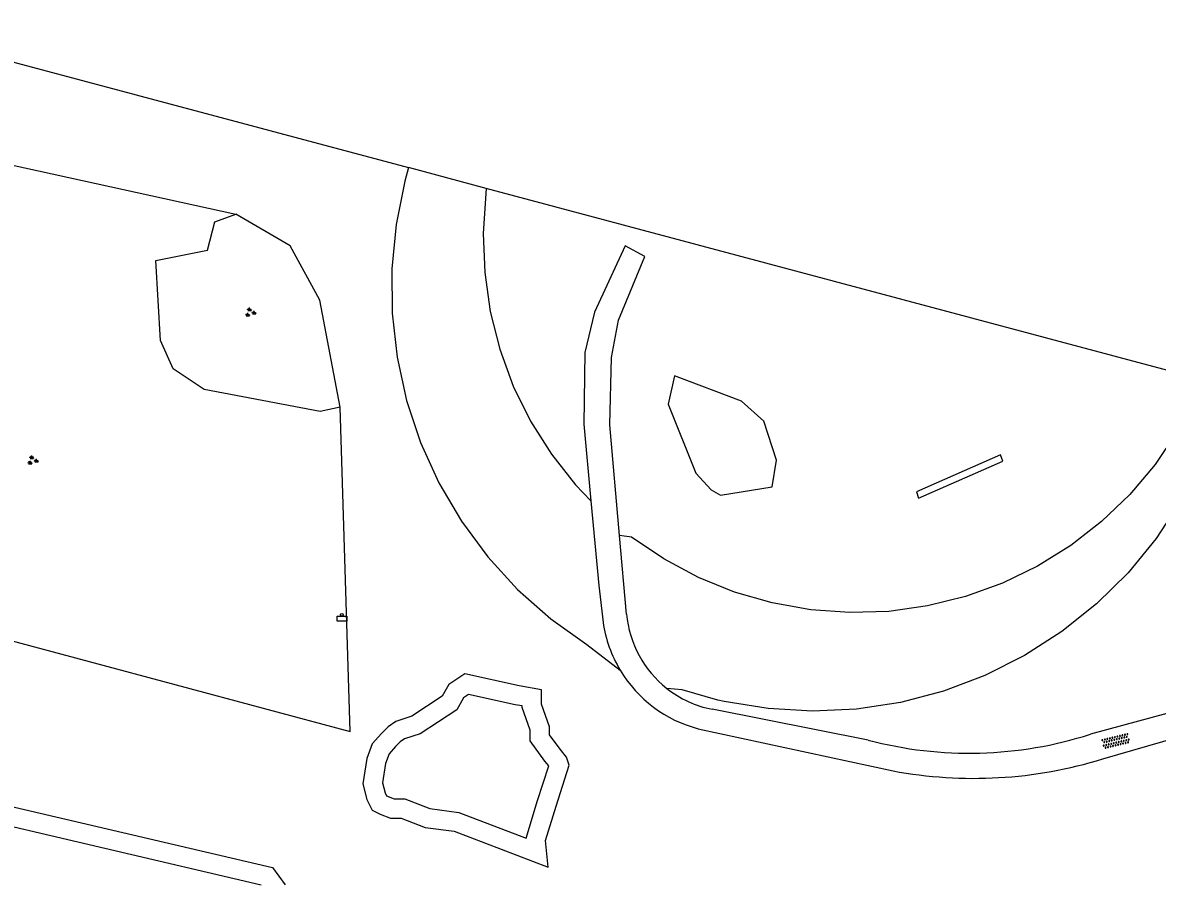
# Model space of a CAD drawing. Extents: x 133000 to 136000, y 400500 to 403500.
# Drawn here: x 133344.6 to 133432.7, y 400716.4 to 400783.2 of the extents above; entities that cross this region are included whole.
import ezdxf

# ---------------------------------------------------------------- set-up
doc = ezdxf.new("R2010")
doc.units = 0
for name, color, linetype in [('gg-afsc-hekwerk', 7, 'Continuous'), ('gg-knt-onverhard', 7, 'Continuous'), ('gt-afsc-boombescherming', 7, 'Continuous'), ('gt-grn-groengrens', 7, 'Continuous'), ('gt-symb-afvalbak', 7, 'Continuous'), ('gt-symb-groenvak', 7, 'Continuous'), ('gt-symb-overige verharding', 7, 'Continuous')]:
    doc.layers.add(name, color=color, linetype=linetype)

# ---------------------------------------------------------------- blocks, each defined once
blk = doc.blocks.new('gt0-GRVAK')
at = {"layer": 'gt-symb-groenvak'}
for p, q in [((-0.11, 0.189), (-0.228, 0.24)), ((-0.182, 0.153), (0.088, 0.153)), ((-0.091, 0.211), (-0.156, 0.322)), ((-0.047, 0.214), (-0.047, 0.393)), ((-0.004, 0.211), (0.061, 0.322)), ((0.015, 0.189), (0.133, 0.24)), ((0.262, -0.052), (0.197, 0.059)), ((0.305, -0.049), (0.305, 0.13)), ((0.349, -0.052), (0.414, 0.059)), ((-0.245, -0.228), (-0.363, -0.177)), ((-0.318, -0.264), (-0.047, -0.264)), ((-0.226, -0.206), (-0.291, -0.095)), ((-0.183, -0.203), (-0.183, -0.024)), ((-0.139, -0.206), (-0.074, -0.095)), ((-0.12, -0.228), (-0.002, -0.177)), ((0.243, -0.074), (0.125, -0.023)), ((0.17, -0.11), (0.441, -0.11)), ((0.368, -0.074), (0.486, -0.023))]:
    blk.add_line(p, q, dxfattribs=at)
blk = doc.blocks.new('gt0-ABAK')
at = {"layer": 'gt-symb-afvalbak'}
blk.add_lwpolyline([(0.375, -0.5), (-0.375, -0.5), (-0.375, -0.1), (0.375, -0.1)], close=True, dxfattribs=at)
blk.add_circle((0, 0), 0.1, dxfattribs=at)
blk = doc.blocks.new('gt0-OVH')
at = {"layer": 'gt-symb-overige verharding'}
for points in [[(-0.972, 0.298), (-0.967, 0.308), (-0.965, 0.319), (-0.966, 0.33), (-0.971, 0.34), (-0.978, 0.348), (-0.988, 0.353), (-0.999, 0.355), (-1.01, 0.354), (-1.02, 0.349), (-1.028, 0.342), (-1.033, 0.332), (-1.035, 0.321), (-1.034, 0.31), (-1.029, 0.3), (-1.022, 0.292), (-1.012, 0.287), (-1.001, 0.285), (-0.99, 0.286), (-0.98, 0.291)], [(-0.872, 0.106), (-0.867, 0.116), (-0.865, 0.126), (-0.866, 0.137), (-0.871, 0.147), (-0.878, 0.156), (-0.888, 0.161), (-0.899, 0.163), (-0.91, 0.162), (-0.92, 0.157), (-0.928, 0.15), (-0.933, 0.14), (-0.935, 0.129), (-0.934, 0.118), (-0.929, 0.108), (-0.922, 0.1), (-0.912, 0.095), (-0.901, 0.092), (-0.89, 0.094), (-0.88, 0.098)], [(-0.772, 0.298), (-0.767, 0.308), (-0.765, 0.319), (-0.766, 0.33), (-0.771, 0.34), (-0.778, 0.348), (-0.788, 0.353), (-0.799, 0.355), (-0.81, 0.354), (-0.82, 0.349), (-0.828, 0.342), (-0.833, 0.332), (-0.835, 0.321), (-0.834, 0.31), (-0.829, 0.3), (-0.822, 0.292), (-0.812, 0.287), (-0.801, 0.285), (-0.79, 0.286), (-0.78, 0.291)], [(-0.672, 0.106), (-0.667, 0.116), (-0.665, 0.126), (-0.666, 0.137), (-0.671, 0.147), (-0.678, 0.156), (-0.688, 0.161), (-0.699, 0.163), (-0.71, 0.162), (-0.72, 0.157), (-0.728, 0.15), (-0.733, 0.14), (-0.735, 0.129), (-0.734, 0.118), (-0.729, 0.108), (-0.722, 0.1), (-0.712, 0.095), (-0.701, 0.092), (-0.69, 0.094), (-0.68, 0.098)], [(-0.572, 0.298), (-0.567, 0.308), (-0.565, 0.319), (-0.566, 0.33), (-0.571, 0.34), (-0.578, 0.348), (-0.588, 0.353), (-0.599, 0.355), (-0.61, 0.354), (-0.62, 0.349), (-0.628, 0.342), (-0.633, 0.332), (-0.635, 0.321), (-0.634, 0.31), (-0.629, 0.3), (-0.622, 0.292), (-0.612, 0.287), (-0.601, 0.285), (-0.59, 0.286), (-0.58, 0.291)], [(-0.472, 0.106), (-0.467, 0.116), (-0.465, 0.126), (-0.466, 0.137), (-0.471, 0.147), (-0.478, 0.156), (-0.488, 0.161), (-0.499, 0.163), (-0.51, 0.162), (-0.52, 0.157), (-0.528, 0.15), (-0.533, 0.14), (-0.535, 0.129), (-0.534, 0.118), (-0.529, 0.108), (-0.522, 0.1), (-0.512, 0.095), (-0.501, 0.092), (-0.49, 0.094), (-0.48, 0.098)], [(-0.372, 0.298), (-0.367, 0.308), (-0.365, 0.319), (-0.366, 0.33), (-0.371, 0.34), (-0.378, 0.348), (-0.388, 0.353), (-0.399, 0.355), (-0.41, 0.354), (-0.42, 0.349), (-0.428, 0.342), (-0.433, 0.332), (-0.435, 0.321), (-0.434, 0.31), (-0.429, 0.3), (-0.422, 0.292), (-0.412, 0.287), (-0.401, 0.285), (-0.39, 0.286), (-0.38, 0.291)], [(-0.272, 0.106), (-0.267, 0.116), (-0.265, 0.126), (-0.266, 0.137), (-0.271, 0.147), (-0.278, 0.156), (-0.288, 0.161), (-0.299, 0.163), (-0.31, 0.162), (-0.32, 0.157), (-0.328, 0.15), (-0.333, 0.14), (-0.335, 0.129), (-0.334, 0.118), (-0.329, 0.108), (-0.322, 0.1), (-0.312, 0.095), (-0.301, 0.092), (-0.29, 0.094), (-0.28, 0.098)], [(-0.172, 0.298), (-0.167, 0.308), (-0.165, 0.319), (-0.166, 0.33), (-0.171, 0.34), (-0.178, 0.348), (-0.188, 0.353), (-0.199, 0.355), (-0.21, 0.354), (-0.22, 0.349), (-0.228, 0.342), (-0.233, 0.332), (-0.235, 0.321), (-0.234, 0.31), (-0.229, 0.3), (-0.222, 0.292), (-0.212, 0.287), (-0.201, 0.285), (-0.19, 0.286), (-0.18, 0.291)], [(-0.072, 0.106), (-0.067, 0.116), (-0.065, 0.126), (-0.066, 0.137), (-0.071, 0.147), (-0.078, 0.156), (-0.088, 0.161), (-0.099, 0.163), (-0.11, 0.162), (-0.12, 0.157), (-0.128, 0.15), (-0.133, 0.14), (-0.135, 0.129), (-0.134, 0.118), (-0.129, 0.108), (-0.122, 0.1), (-0.112, 0.095), (-0.101, 0.092), (-0.09, 0.094), (-0.08, 0.098)], [(0.028, 0.298), (0.033, 0.308), (0.035, 0.319), (0.034, 0.33), (0.029, 0.34), (0.022, 0.348), (0.012, 0.353), (0.001, 0.355), (-0.01, 0.354), (-0.02, 0.349), (-0.028, 0.342), (-0.033, 0.332), (-0.035, 0.321), (-0.034, 0.31), (-0.029, 0.3), (-0.022, 0.292), (-0.012, 0.287), (-0.001, 0.285), (0.01, 0.286), (0.02, 0.291)], [(0.128, 0.106), (0.133, 0.116), (0.135, 0.126), (0.134, 0.137), (0.129, 0.147), (0.122, 0.156), (0.112, 0.161), (0.101, 0.163), (0.09, 0.162), (0.08, 0.157), (0.072, 0.15), (0.067, 0.14), (0.065, 0.129), (0.066, 0.118), (0.071, 0.108), (0.078, 0.1), (0.088, 0.095), (0.099, 0.092), (0.11, 0.094), (0.12, 0.098)], [(0.228, 0.298), (0.233, 0.308), (0.235, 0.319), (0.234, 0.33), (0.229, 0.34), (0.222, 0.348), (0.212, 0.353), (0.201, 0.355), (0.19, 0.354), (0.18, 0.349), (0.172, 0.342), (0.167, 0.332), (0.165, 0.321), (0.166, 0.31), (0.171, 0.3), (0.178, 0.292), (0.188, 0.287), (0.199, 0.285), (0.21, 0.286), (0.22, 0.291)], [(0.328, 0.106), (0.333, 0.116), (0.335, 0.126), (0.334, 0.137), (0.329, 0.147), (0.322, 0.156), (0.312, 0.161), (0.301, 0.163), (0.29, 0.162), (0.28, 0.157), (0.272, 0.15), (0.267, 0.14), (0.265, 0.129), (0.266, 0.118), (0.271, 0.108), (0.278, 0.1), (0.288, 0.095), (0.299, 0.092), (0.31, 0.094), (0.32, 0.098)], [(0.428, 0.298), (0.433, 0.308), (0.435, 0.319), (0.434, 0.33), (0.429, 0.34), (0.422, 0.348), (0.412, 0.353), (0.401, 0.355), (0.39, 0.354), (0.38, 0.349), (0.372, 0.342), (0.367, 0.332), (0.365, 0.321), (0.366, 0.31), (0.371, 0.3), (0.378, 0.292), (0.388, 0.287), (0.399, 0.285), (0.41, 0.286), (0.42, 0.291)], [(0.528, 0.106), (0.533, 0.116), (0.535, 0.126), (0.534, 0.137), (0.529, 0.147), (0.522, 0.156), (0.512, 0.161), (0.501, 0.163), (0.49, 0.162), (0.48, 0.157), (0.472, 0.15), (0.467, 0.14), (0.465, 0.129), (0.466, 0.118), (0.471, 0.108), (0.478, 0.1), (0.488, 0.095), (0.499, 0.092), (0.51, 0.094), (0.52, 0.098)], [(0.628, 0.298), (0.633, 0.308), (0.635, 0.319), (0.634, 0.33), (0.629, 0.34), (0.622, 0.348), (0.612, 0.353), (0.601, 0.355), (0.59, 0.354), (0.58, 0.349), (0.572, 0.342), (0.567, 0.332), (0.565, 0.321), (0.566, 0.31), (0.571, 0.3), (0.578, 0.292), (0.588, 0.287), (0.599, 0.285), (0.61, 0.286), (0.62, 0.291)], [(0.728, 0.106), (0.733, 0.116), (0.735, 0.126), (0.734, 0.137), (0.729, 0.147), (0.722, 0.156), (0.712, 0.161), (0.701, 0.163), (0.69, 0.162), (0.68, 0.157), (0.672, 0.15), (0.667, 0.14), (0.665, 0.129), (0.666, 0.118), (0.671, 0.108), (0.678, 0.1), (0.688, 0.095), (0.699, 0.092), (0.71, 0.094), (0.72, 0.098)], [(0.828, 0.298), (0.833, 0.308), (0.835, 0.319), (0.834, 0.33), (0.829, 0.34), (0.822, 0.348), (0.812, 0.353), (0.801, 0.355), (0.79, 0.354), (0.78, 0.349), (0.772, 0.342), (0.767, 0.332), (0.765, 0.321), (0.766, 0.31), (0.771, 0.3), (0.778, 0.292), (0.788, 0.287), (0.799, 0.285), (0.81, 0.286), (0.82, 0.291)], [(0.928, 0.106), (0.933, 0.116), (0.935, 0.126), (0.934, 0.137), (0.929, 0.147), (0.922, 0.156), (0.912, 0.161), (0.901, 0.163), (0.89, 0.162), (0.88, 0.157), (0.872, 0.15), (0.867, 0.14), (0.865, 0.129), (0.866, 0.118), (0.871, 0.108), (0.878, 0.1), (0.888, 0.095), (0.899, 0.092), (0.91, 0.094), (0.92, 0.098)], [(1.028, 0.298), (1.033, 0.308), (1.035, 0.319), (1.034, 0.33), (1.029, 0.34), (1.022, 0.348), (1.012, 0.353), (1.001, 0.355), (0.99, 0.354), (0.98, 0.349), (0.972, 0.342), (0.967, 0.332), (0.965, 0.321), (0.966, 0.31), (0.971, 0.3), (0.978, 0.292), (0.988, 0.287), (0.999, 0.285), (1.01, 0.286), (1.02, 0.291)], [(-0.972, -0.142), (-0.967, -0.132), (-0.965, -0.121), (-0.966, -0.11), (-0.971, -0.1), (-0.978, -0.092), (-0.988, -0.087), (-0.999, -0.085), (-1.01, -0.086), (-1.02, -0.091), (-1.028, -0.098), (-1.033, -0.108), (-1.035, -0.119), (-1.034, -0.13), (-1.029, -0.14), (-1.022, -0.148), (-1.012, -0.153), (-1.001, -0.155), (-0.99, -0.154), (-0.98, -0.149)], [(-0.872, -0.334), (-0.867, -0.324), (-0.865, -0.314), (-0.866, -0.303), (-0.871, -0.293), (-0.878, -0.284), (-0.888, -0.279), (-0.899, -0.277), (-0.91, -0.278), (-0.92, -0.283), (-0.928, -0.29), (-0.933, -0.3), (-0.935, -0.311), (-0.934, -0.322), (-0.929, -0.332), (-0.922, -0.34), (-0.912, -0.345), (-0.901, -0.348), (-0.89, -0.346), (-0.88, -0.342)], [(-0.772, -0.142), (-0.767, -0.132), (-0.765, -0.121), (-0.766, -0.11), (-0.771, -0.1), (-0.778, -0.092), (-0.788, -0.087), (-0.799, -0.085), (-0.81, -0.086), (-0.82, -0.091), (-0.828, -0.098), (-0.833, -0.108), (-0.835, -0.119), (-0.834, -0.13), (-0.829, -0.14), (-0.822, -0.148), (-0.812, -0.153), (-0.801, -0.155), (-0.79, -0.154), (-0.78, -0.149)], [(-0.672, -0.334), (-0.667, -0.324), (-0.665, -0.314), (-0.666, -0.303), (-0.671, -0.293), (-0.678, -0.284), (-0.688, -0.279), (-0.699, -0.277), (-0.71, -0.278), (-0.72, -0.283), (-0.728, -0.29), (-0.733, -0.3), (-0.735, -0.311), (-0.734, -0.322), (-0.729, -0.332), (-0.722, -0.34), (-0.712, -0.345), (-0.701, -0.348), (-0.69, -0.346), (-0.68, -0.342)], [(-0.572, -0.142), (-0.567, -0.132), (-0.565, -0.121), (-0.566, -0.11), (-0.571, -0.1), (-0.578, -0.092), (-0.588, -0.087), (-0.599, -0.085), (-0.61, -0.086), (-0.62, -0.091), (-0.628, -0.098), (-0.633, -0.108), (-0.635, -0.119), (-0.634, -0.13), (-0.629, -0.14), (-0.622, -0.148), (-0.612, -0.153), (-0.601, -0.155), (-0.59, -0.154), (-0.58, -0.149)], [(-0.472, -0.334), (-0.467, -0.324), (-0.465, -0.314), (-0.466, -0.303), (-0.471, -0.293), (-0.478, -0.284), (-0.488, -0.279), (-0.499, -0.277), (-0.51, -0.278), (-0.52, -0.283), (-0.528, -0.29), (-0.533, -0.3), (-0.535, -0.311), (-0.534, -0.322), (-0.529, -0.332), (-0.522, -0.34), (-0.512, -0.345), (-0.501, -0.348), (-0.49, -0.346), (-0.48, -0.342)], [(-0.372, -0.142), (-0.367, -0.132), (-0.365, -0.121), (-0.366, -0.11), (-0.371, -0.1), (-0.378, -0.092), (-0.388, -0.087), (-0.399, -0.085), (-0.41, -0.086), (-0.42, -0.091), (-0.428, -0.098), (-0.433, -0.108), (-0.435, -0.119), (-0.434, -0.13), (-0.429, -0.14), (-0.422, -0.148), (-0.412, -0.153), (-0.401, -0.155), (-0.39, -0.154), (-0.38, -0.149)], [(-0.272, -0.334), (-0.267, -0.324), (-0.265, -0.314), (-0.266, -0.303), (-0.271, -0.293), (-0.278, -0.284), (-0.288, -0.279), (-0.299, -0.277), (-0.31, -0.278), (-0.32, -0.283), (-0.328, -0.29), (-0.333, -0.3), (-0.335, -0.311), (-0.334, -0.322), (-0.329, -0.332), (-0.322, -0.34), (-0.312, -0.345), (-0.301, -0.348), (-0.29, -0.346), (-0.28, -0.342)], [(-0.172, -0.142), (-0.167, -0.132), (-0.165, -0.121), (-0.166, -0.11), (-0.171, -0.1), (-0.178, -0.092), (-0.188, -0.087), (-0.199, -0.085), (-0.21, -0.086), (-0.22, -0.091), (-0.228, -0.098), (-0.233, -0.108), (-0.235, -0.119), (-0.234, -0.13), (-0.229, -0.14), (-0.222, -0.148), (-0.212, -0.153), (-0.201, -0.155), (-0.19, -0.154), (-0.18, -0.149)], [(-0.072, -0.334), (-0.067, -0.324), (-0.065, -0.314), (-0.066, -0.303), (-0.071, -0.293), (-0.078, -0.284), (-0.088, -0.279), (-0.099, -0.277), (-0.11, -0.278), (-0.12, -0.283), (-0.128, -0.29), (-0.133, -0.3), (-0.135, -0.311), (-0.134, -0.322), (-0.129, -0.332), (-0.122, -0.34), (-0.112, -0.345), (-0.101, -0.348), (-0.09, -0.346), (-0.08, -0.342)], [(0.028, -0.142), (0.033, -0.132), (0.035, -0.121), (0.034, -0.11), (0.029, -0.1), (0.022, -0.092), (0.012, -0.087), (0.001, -0.085), (-0.01, -0.086), (-0.02, -0.091), (-0.028, -0.098), (-0.033, -0.108), (-0.035, -0.119), (-0.034, -0.13), (-0.029, -0.14), (-0.022, -0.148), (-0.012, -0.153), (-0.001, -0.155), (0.01, -0.154), (0.02, -0.149)], [(0.128, -0.334), (0.133, -0.324), (0.135, -0.314), (0.134, -0.303), (0.129, -0.293), (0.122, -0.284), (0.112, -0.279), (0.101, -0.277), (0.09, -0.278), (0.08, -0.283), (0.072, -0.29), (0.067, -0.3), (0.065, -0.311), (0.066, -0.322), (0.071, -0.332), (0.078, -0.34), (0.088, -0.345), (0.099, -0.348), (0.11, -0.346), (0.12, -0.342)], [(0.228, -0.142), (0.233, -0.132), (0.235, -0.121), (0.234, -0.11), (0.229, -0.1), (0.222, -0.092), (0.212, -0.087), (0.201, -0.085), (0.19, -0.086), (0.18, -0.091), (0.172, -0.098), (0.167, -0.108), (0.165, -0.119), (0.166, -0.13), (0.171, -0.14), (0.178, -0.148), (0.188, -0.153), (0.199, -0.155), (0.21, -0.154), (0.22, -0.149)], [(0.328, -0.334), (0.333, -0.324), (0.335, -0.314), (0.334, -0.303), (0.329, -0.293), (0.322, -0.284), (0.312, -0.279), (0.301, -0.277), (0.29, -0.278), (0.28, -0.283), (0.272, -0.29), (0.267, -0.3), (0.265, -0.311), (0.266, -0.322), (0.271, -0.332), (0.278, -0.34), (0.288, -0.345), (0.299, -0.348), (0.31, -0.346), (0.32, -0.342)], [(0.428, -0.142), (0.433, -0.132), (0.435, -0.121), (0.434, -0.11), (0.429, -0.1), (0.422, -0.092), (0.412, -0.087), (0.401, -0.085), (0.39, -0.086), (0.38, -0.091), (0.372, -0.098), (0.367, -0.108), (0.365, -0.119), (0.366, -0.13), (0.371, -0.14), (0.378, -0.148), (0.388, -0.153), (0.399, -0.155), (0.41, -0.154), (0.42, -0.149)], [(0.528, -0.334), (0.533, -0.324), (0.535, -0.314), (0.534, -0.303), (0.529, -0.293), (0.522, -0.284), (0.512, -0.279), (0.501, -0.277), (0.49, -0.278), (0.48, -0.283), (0.472, -0.29), (0.467, -0.3), (0.465, -0.311), (0.466, -0.322), (0.471, -0.332), (0.478, -0.34), (0.488, -0.345), (0.499, -0.348), (0.51, -0.346), (0.52, -0.342)], [(0.628, -0.142), (0.633, -0.132), (0.635, -0.121), (0.634, -0.11), (0.629, -0.1), (0.622, -0.092), (0.612, -0.087), (0.601, -0.085), (0.59, -0.086), (0.58, -0.091), (0.572, -0.098), (0.567, -0.108), (0.565, -0.119), (0.566, -0.13), (0.571, -0.14), (0.578, -0.148), (0.588, -0.153), (0.599, -0.155), (0.61, -0.154), (0.62, -0.149)], [(0.728, -0.334), (0.733, -0.324), (0.735, -0.314), (0.734, -0.303), (0.729, -0.293), (0.722, -0.284), (0.712, -0.279), (0.701, -0.277), (0.69, -0.278), (0.68, -0.283), (0.672, -0.29), (0.667, -0.3), (0.665, -0.311), (0.666, -0.322), (0.671, -0.332), (0.678, -0.34), (0.688, -0.345), (0.699, -0.348), (0.71, -0.346), (0.72, -0.342)], [(0.828, -0.142), (0.833, -0.132), (0.835, -0.121), (0.834, -0.11), (0.829, -0.1), (0.822, -0.092), (0.812, -0.087), (0.801, -0.085), (0.79, -0.086), (0.78, -0.091), (0.772, -0.098), (0.767, -0.108), (0.765, -0.119), (0.766, -0.13), (0.771, -0.14), (0.778, -0.148), (0.788, -0.153), (0.799, -0.155), (0.81, -0.154), (0.82, -0.149)], [(0.928, -0.334), (0.933, -0.324), (0.935, -0.314), (0.934, -0.303), (0.929, -0.293), (0.922, -0.284), (0.912, -0.279), (0.901, -0.277), (0.89, -0.278), (0.88, -0.283), (0.872, -0.29), (0.867, -0.3), (0.865, -0.311), (0.866, -0.322), (0.871, -0.332), (0.878, -0.34), (0.888, -0.345), (0.899, -0.348), (0.91, -0.346), (0.92, -0.342)], [(1.028, -0.142), (1.033, -0.132), (1.035, -0.121), (1.034, -0.11), (1.029, -0.1), (1.022, -0.092), (1.012, -0.087), (1.001, -0.085), (0.99, -0.086), (0.98, -0.091), (0.972, -0.098), (0.967, -0.108), (0.965, -0.119), (0.966, -0.13), (0.971, -0.14), (0.978, -0.148), (0.988, -0.153), (0.999, -0.155), (1.01, -0.154), (1.02, -0.149)]]:
    blk.add_lwpolyline(points, close=True, dxfattribs=at)

msp = doc.modelspace()

# ---------------------------------------------------------------- linework, layer by layer
at = {"layer": 'gg-afsc-hekwerk'}
msp.add_line((133333.465, 400774.426), (133361.108, 400768.374), dxfattribs=at)
for points in [[(133369.204, 400753.369), (133367.62, 400761.7), (133365.324, 400765.919), (133361.108, 400768.374)], [(133315.887, 400742.672), (133369.977, 400728.173), (133369.204, 400753.369)]]:
    msp.add_lwpolyline(points, dxfattribs=at)
at = {"layer": 'gg-knt-onverhard'}
for p, q in [((133391.459, 400737.305), (133390.915, 400743.404)), ((133436.281, 400730.362), (133427.487, 400727.971)), ((133410.224, 400727.518), (133398.111, 400729.909)), ((133397.017, 400728.401), (133412.157, 400725.124))]:
    msp.add_line(p, q, dxfattribs=at)
for points in [[(133390.915, 400743.404), (133390.147, 400752.008), (133390.29, 400757.249), (133390.822, 400760.15), (133392.881, 400765.081), (133391.352, 400765.921), (133388.969, 400760.761), (133388.219, 400757.628), (133388.131, 400752.052), (133388.682, 400746.115)], [(133402.772, 400747.187), (133403.111, 400749.27), (133402.114, 400752.288), (133400.383, 400753.851), (133395.175, 400755.826), (133394.679, 400753.605), (133396.831, 400748.259), (133398.023, 400746.949), (133398.746, 400746.544), (133402.772, 400747.187)], [(133388.682, 400746.115), (133389.292, 400739.533), (133389.635, 400736.655)], [(133428.453, 400726.055), (133435.452, 400728.081), (133436.263, 400728.238)]]:
    msp.add_lwpolyline(points, dxfattribs=at)
for centre, radius, start, end in [((133399.716, 400738.043), 8.29, 185.1052, 231.78577), ((133399.581, 400738.12), 10.053, 188.37778, 210.99243), ((133399.578, 400738.12), 10.051, 211.00354, 255.23849), ((133399.713, 400738.035), 8.282, 231.76709, 258.84362), ((133418.081, 400757.255), 30.757, 255.19935, 287.80696), ((133418.419, 400758.605), 34.061, 259.40653, 287.13304)]:
    msp.add_arc(centre, radius, start, end, dxfattribs=at)
at = {"layer": 'gt-afsc-boombescherming'}
msp.add_lwpolyline([(133420.506, 400749.681), (133413.969, 400746.799), (133414.145, 400746.312), (133420.682, 400749.194), (133420.506, 400749.681)], dxfattribs=at)
at = {"layer": 'gt-grn-groengrens'}
for p, q in [((133332.38, 400783.247), (133374.53, 400771.985)), ((133380.559, 400770.374), (133374.53, 400771.985)), ((133436.226, 400755.5), (133380.559, 400770.374))]:
    msp.add_line(p, q, dxfattribs=at)
for points in [[(133374.53, 400771.985), (133374.245, 400770.938), (133373.554, 400767.564), (133373.219, 400764.137), (133373.244, 400760.693), (133373.629, 400757.271), (133374.37, 400753.908), (133375.458, 400750.641), (133376.881, 400747.505), (133378.625, 400744.536), (133380.67, 400741.765), (133382.993, 400739.223), (133385.569, 400736.937), (133388.369, 400734.933), (133390.963, 400732.943)], [(133380.559, 400770.374), (133380.324, 400766.867), (133380.439, 400763.83), (133380.87, 400760.822), (133381.614, 400757.875), (133382.662, 400755.023), (133384.002, 400752.295), (133385.62, 400749.723), (133387.498, 400747.333), (133388.682, 400746.115)], [(133369.204, 400753.369), (133367.648, 400753.032), (133358.638, 400754.756), (133356.232, 400756.369), (133355.261, 400758.563), (133354.898, 400764.773), (133358.914, 400765.585), (133359.476, 400767.78), (133361.108, 400768.374)], [(133436.226, 400755.5), (133435.358, 400753.535), (133434.212, 400751.445), (133432.508, 400748.929), (133430.55, 400746.605), (133428.36, 400744.498), (133425.962, 400742.631), (133423.381, 400741.026), (133420.648, 400739.699), (133417.79, 400738.665), (133414.84, 400737.935), (133411.83, 400737.518), (133408.792, 400737.418), (133405.761, 400737.635), (133402.769, 400738.169), (133399.85, 400739.012), (133397.034, 400740.155), (133394.354, 400741.587), (133391.837, 400743.291), (133390.915, 400743.404)], [(133438.066, 400755.008), (133437.324, 400752.338), (133436.071, 400749.128), (133434.49, 400746.066), (133432.598, 400743.186), (133430.415, 400740.52), (133427.965, 400738.097), (133425.275, 400735.943), (133422.375, 400734.082), (133419.296, 400732.534), (133416.072, 400731.317), (133412.739, 400730.443), (133409.332, 400729.923), (133405.89, 400729.761), (133402.45, 400729.96), (133399.049, 400730.518), (133398.555, 400730.63), (133395.777, 400731.41), (133394.588, 400731.529)], [(133370.975, 400724.13), (133371.284, 400722.896), (133371.695, 400722.074), (133372.312, 400721.765), (133373.134, 400721.457), (133373.956, 400721.457), (133375.806, 400720.737), (133378.068, 400720.429), (133385.365, 400717.653), (133385.16, 400719.709), (133385.982, 400722.382), (133387.01, 400725.57), (133386.804, 400726.187), (133386.291, 400726.803), (133385.468, 400727.934), (133385.468, 400728.551), (133384.852, 400730.299), (133384.852, 400731.43), (133383.104, 400731.739), (133378.89, 400732.664), (133377.657, 400731.842), (133377.143, 400730.916), (133374.779, 400729.374), (133373.545, 400728.963), (133372.928, 400728.551), (133372.414, 400728.037), (133371.695, 400727.215), (133371.284, 400726.084), (133370.975, 400724.13)], [(133372.504, 400724.198), (133372.699, 400723.42), (133372.813, 400723.192), (133373.406, 400722.957), (133374.238, 400722.957), (133376.184, 400722.199), (133378.441, 400721.892), (133383.652, 400719.909), (133384.551, 400722.833), (133385.415, 400725.511), (133385.107, 400725.881), (133383.968, 400727.446), (133383.968, 400728.294), (133383.352, 400730.042), (133383.352, 400730.172), (133382.813, 400730.267), (133379.191, 400731.062), (133378.792, 400730.796), (133378.274, 400729.863), (133375.437, 400728.012), (133374.21, 400727.604), (133373.884, 400727.386), (133373.51, 400727.012), (133373.009, 400726.439), (133372.743, 400725.707), (133372.504, 400724.198)], [(133339.453, 400723.344), (133363.961, 400717.612), (133364.938, 400716.28)], [(133338.772, 400721.963), (133363.079, 400716.278)]]:
    msp.add_lwpolyline(points, dxfattribs=at)

# ---------------------------------------------------------------- block references
at = {"layer": 'gt-symb-afvalbak'}
msp.add_blockref('gt0-ABAK', (133369.345, 400737.242), dxfattribs=at)
at = {"layer": 'gt-symb-groenvak'}
for p in [(133362.224, 400760.729), (133345.315, 400749.241)]:
    msp.add_blockref('gt0-GRVAK', p, dxfattribs=at)
at = {"layer": 'gt-symb-overige verharding', "rotation": 13.535856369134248}
msp.add_blockref('gt0-OVH', (133429.468, 400727.437), dxfattribs=at)

doc.saveas('drawing.dxf')
